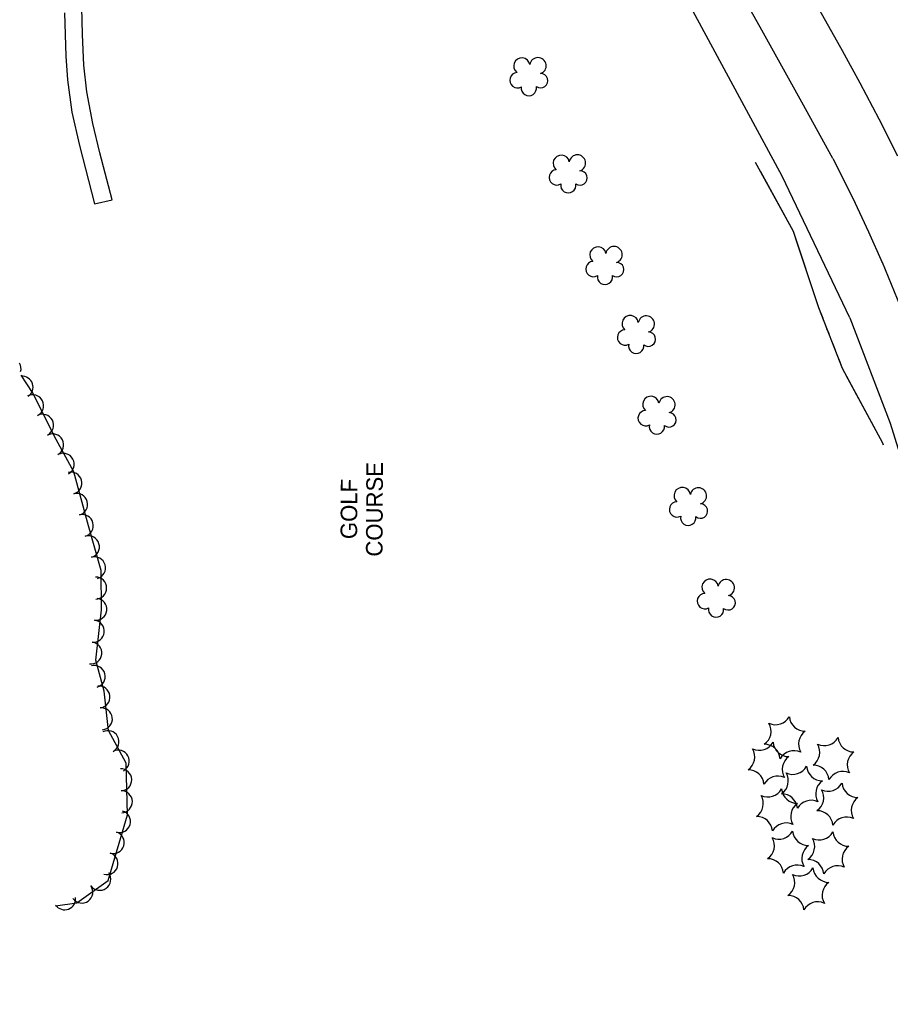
# Model space of a CAD drawing. Extents: x 588843 to 2552415, y 180129 to 269402.
# Drawn here: x 592331.1 to 592647, y 185464.7 to 185819.4 of the extents above; entities that cross this region are included whole.
import ezdxf

# ---------------------------------------------------------------- set-up
doc = ezdxf.new("R2010")
doc.units = 0
for name, color, linetype in [('Level 11', 7, 'Continuous'), ('Level 17', 7, 'Continuous'), ('Level 18', 7, 'Continuous'), ('Level 19', 7, 'Continuous')]:
    doc.layers.add(name, color=color, linetype=linetype)

msp = doc.modelspace()

# ---------------------------------------------------------------- linework, layer by layer
at = {"layer": 'Level 11'}
for points in [[(592626.06, 185768.95), (592614.86, 185789.48), (592600.37, 185815.55), (592586.66, 185839.95), (592572.72, 185864.92), (592560.55, 185886.4), (592547.6, 185909.83), (592541.5, 185921.68), (592536.08, 185934.21), (592532.27, 185945.24), (592528.9, 185958.77), (592526.85, 185971.35), (592525.92, 185985.96), (592525.92, 185995.12)], [(592549.78, 185990.1), (592549.75, 185989.72), (592549.87, 185979.52), (592550.83, 185969.5), (592552.34, 185959.72), (592555.02, 185949.78), (592558.94, 185938.66), (592563.59, 185927.98), (592568.43, 185917.74), (592577.5, 185900.27), (592588.33, 185881.08), (592599.11, 185862.03), (592610.15, 185842.39), (592621.19, 185822.83), (592629.46, 185808.19), (592635.87, 185796.45), (592642.78, 185783.39), (592649.48, 185769.93)], [(592626.06, 185768.95), (592633.33, 185754.6), (592639.04, 185742.33), (592643.96, 185731.23), (592643.96, 185731.35), (592652.7, 185710.16), (592659.12, 185693.13), (592666.78, 185672.46), (592671.64, 185659.23), (592677.66, 185641.32), (592682.83, 185624.55)]]:
    msp.add_lwpolyline(points, dxfattribs=at)
at = {"layer": 'Level 17'}
for points in [[(592632.26, 185711.18), (592607.66, 185762.6), (592570.46, 185831.58), (592529.22, 185903.16), (592512.19, 185932.08), (592503.85, 185952.33), (592503.85, 185986.12), (592512.53, 186000.47)], [(592347.36, 185821.78), (592347.92, 185806.12), (592348.46, 185797.54), (592350.1, 185785.81), (592352.82, 185773.65), (592358.23, 185752.54), (592364.65, 185753.98), (592360.22, 185771.1), (592357.63, 185781.74), (592355.55, 185793.16), (592354.36, 185802.86), (592353.88, 185813.95), (592353.68, 185823.76)], [(592632.26, 185711.18), (592646.89, 185673.04), (592660.35, 185629.45), (592669.4, 185585.85), (592679.43, 185538.57), (592686.09, 185493.67), (592690.29, 185451.79), (592691.76, 185405.78), (592691.87, 185353.19), (592691.53, 185306.74), (592691.13, 185249.27), (592691.18, 185196.22), (592690.64, 185132.51), (592691.01, 185060.47), (592691.33, 184985.54), (592691.73, 184963.57)]]:
    msp.add_lwpolyline(points, dxfattribs=at)
at = {"layer": 'Level 18'}
msp.add_lwpolyline([(592344.16, 185497.93), (592351.82, 185498.96), (592363.22, 185507.13), (592370.25, 185530.95), (592369.72, 185549.63), (592363.35, 185561.55), (592361.76, 185575.79), (592358.76, 185587.08), (592360.83, 185605.24), (592360.76, 185619.53), (592356.06, 185635.77), (592350.78, 185655.34), (592344.42, 185667.11), (592335.74, 185684.12), (592331.67, 185690.38)], dxfattribs=at)
for centre, radius, start, end in [((592513.28, 185802.49), 2.97, 10.7891, 232.023), ((592519.14, 185802.62), 2.97, 288.4399, 171.4132), ((592511.64, 185797.37), 2.78, 93.76, 301.533), ((592520.13, 185797.18), 2.61, 233.1451, 91.0777), ((592515.83, 185794.54), 2.78, 170.437, 11.448), ((592527.57, 185767.23), 2.97, 10.7891, 232.023), ((592533.42, 185767.36), 2.97, 288.4399, 171.4132), ((592525.92, 185762.11), 2.78, 93.76, 301.533), ((592534.41, 185761.93), 2.61, 233.1451, 91.0777), ((592530.12, 185759.28), 2.78, 170.437, 11.448), ((592540.87, 185733.99), 2.97, 10.7891, 232.023), ((592546.72, 185734.12), 2.97, 288.4399, 171.4132), ((592539.22, 185728.88), 2.78, 93.76, 301.533), ((592547.71, 185728.69), 2.61, 233.1451, 91.0777), ((592543.42, 185726.05), 2.78, 170.437, 11.448), ((592552.58, 185709.08), 2.97, 8.1171, 229.351), ((592558.43, 185708.93), 2.97, 285.7679, 168.7412), ((592550.7, 185704.04), 2.78, 91.088, 298.861), ((592559.17, 185703.46), 2.61, 230.4731, 88.4057), ((592554.76, 185701.02), 2.78, 167.765, 8.776), ((592327.66, 185692.73), 3.98, 344.6539, 30.2361), ((592332, 185686.05), 3.98, 302.9988, 94.0307), ((592335.84, 185679.33), 3.98, 297.049, 117.0337), ((592560.06, 185679.8), 2.97, 8.1171, 229.351), ((592565.91, 185679.66), 2.97, 285.7679, 168.7412), ((592558.18, 185674.77), 2.78, 91.088, 298.861), ((592566.65, 185674.19), 2.61, 230.4731, 88.4057), ((592339.46, 185672.24), 3.98, 297.049, 117.0337), ((592562.24, 185671.75), 2.78, 167.765, 8.776), ((592343.13, 185665.11), 3.98, 298.3899, 118.3746), ((592346.92, 185658.1), 3.98, 298.3899, 118.3746), ((592349.73, 185651.23), 3.98, 285.1088, 105.0935), ((592571.46, 185646.73), 2.97, 8.1171, 229.351), ((592577.31, 185646.59), 2.97, 285.7679, 168.7412), ((592351.81, 185643.54), 3.98, 285.1088, 105.0935), ((592569.57, 185641.7), 2.78, 91.088, 298.861), ((592578.04, 185641.11), 2.61, 230.4731, 88.4057), ((592353.88, 185635.85), 3.98, 285.1088, 105.0935), ((592573.63, 185638.68), 2.78, 167.765, 8.776), ((592356.09, 185628.16), 3.98, 286.1513, 106.136), ((592358.31, 185620.51), 3.98, 286.1513, 106.136), ((592358.71, 185613.17), 3.98, 270.2844, 90.2691), ((592581.55, 185613.45), 2.97, 8.1171, 229.351), ((592587.4, 185613.3), 2.97, 285.7679, 168.7412), ((592358.76, 185605.46), 3.98, 263.5128, 83.4974), ((592579.66, 185608.41), 2.78, 91.088, 298.861), ((592588.13, 185607.83), 2.61, 230.4731, 88.4057), ((592583.72, 185605.39), 2.78, 167.765, 8.776), ((592357.86, 185597.54), 3.98, 263.5128, 83.4974), ((592356.96, 185589.63), 3.98, 263.5128, 83.4974), ((592358.2, 185581.1), 3.98, 284.8885, 104.8732), ((592359.9, 185573.65), 3.98, 276.3708, 96.3555), ((592360.79, 185565.73), 3.98, 276.3708, 96.3555), ((592605.29, 185569.32), 5.72, 244.9047, 330.6696), ((592615.99, 185567), 5.72, 184.9047, 270.6697), ((592597.94, 185561.21), 5.72, 304.9047, 30.6696), ((592363.17, 185557.46), 3.98, 298.1081, 118.0927), ((592619.33, 185556.58), 5.72, 124.9047, 210.6697), ((592599.4, 185560.07), 5.72, 244.9047, 330.6696), ((592601.28, 185550.79), 5.72, 4.9047, 90.6696), ((592610.09, 185557.76), 5.72, 184.9047, 270.6697), ((592615.62, 185553.65), 5.72, 304.9047, 30.6696), ((592622.97, 185561.76), 5.72, 244.9047, 330.6696), ((592633.67, 185559.45), 5.72, 184.9047, 270.6697), ((592366.92, 185550.43), 3.98, 298.1081, 118.0927), ((592592.04, 185551.97), 5.72, 304.9047, 30.6696), ((592611.98, 185548.48), 5.72, 64.9047, 150.6696), ((592637.01, 185549.03), 5.72, 124.9047, 210.6697), ((592613.43, 185547.34), 5.72, 124.9047, 210.6697), ((592618.96, 185543.24), 5.72, 4.9047, 90.6696), ((592367.8, 185543.63), 3.98, 271.6484, 91.6331), ((592595.39, 185541.55), 5.72, 4.9047, 90.6696), ((592604.19, 185543.22), 5.72, 304.9047, 30.6696), ((592611.54, 185551.32), 5.72, 244.9047, 330.6696), ((592622.23, 185549.01), 5.72, 184.9047, 270.6697), ((592629.66, 185540.92), 5.72, 64.9047, 150.6696), ((592606.08, 185539.23), 5.72, 64.9047, 150.6696), ((592625.57, 185538.59), 5.72, 124.9047, 210.6697), ((592624.4, 185545.23), 5.72, 244.9047, 330.6696), ((592635.1, 185542.92), 5.72, 184.9047, 270.6697), ((592368.03, 185535.67), 3.98, 271.6484, 91.6331), ((592602.48, 185543.11), 5.72, 244.9047, 330.6696), ((592607.53, 185532.8), 5.72, 4.9047, 90.6696), ((592613.18, 185540.8), 5.72, 184.9047, 270.6697), ((592617.05, 185537.13), 5.72, 304.9047, 30.6696), ((592595.13, 185535.01), 5.72, 304.9047, 30.6696), ((592616.52, 185530.38), 5.72, 124.9047, 210.6697), ((592618.22, 185530.49), 5.72, 64.9047, 150.6696), ((592638.44, 185532.5), 5.72, 124.9047, 210.6697), ((592367.35, 185528.49), 3.98, 253.5692, 73.5538), ((592620.39, 185526.71), 5.72, 4.9047, 90.6696), ((592598.47, 185524.59), 5.72, 4.9047, 90.6696), ((592609.17, 185522.27), 5.72, 64.9047, 150.6696), ((592631.09, 185524.39), 5.72, 64.9047, 150.6696), ((592365.1, 185520.85), 3.98, 253.5692, 73.5538), ((592606.49, 185527.83), 5.72, 244.9047, 330.6696), ((592617.19, 185525.51), 5.72, 184.9047, 270.6697), ((592621.11, 185527.54), 5.72, 244.9047, 330.6696), ((592631.81, 185525.23), 5.72, 184.9047, 270.6697), ((592599.14, 185519.72), 5.72, 304.9047, 30.6696), ((592613.76, 185519.44), 5.72, 304.9047, 30.6696), ((592362.84, 185513.21), 3.98, 253.5692, 73.5538), ((592620.53, 185515.09), 5.72, 124.9047, 210.6697), ((592635.15, 185514.81), 5.72, 124.9047, 210.6697), ((592602.48, 185509.3), 5.72, 4.9047, 90.6696), ((592617.1, 185509.02), 5.72, 4.9047, 90.6696), ((592360.19, 185507.52), 3.98, 215.6327, 35.6174), ((592613.18, 185506.99), 5.72, 64.9047, 150.6696), ((592613.88, 185514.47), 5.72, 244.9047, 330.6696), ((592624.57, 185512.16), 5.72, 184.9047, 270.6697), ((592627.8, 185506.71), 5.72, 64.9047, 150.6696), ((592606.53, 185506.37), 5.72, 304.9047, 30.6696), ((592627.91, 185501.74), 5.72, 124.9047, 210.6697), ((592353.71, 185502.88), 3.98, 215.6327, 35.6174), ((592347.44, 185500.47), 3.98, 214.812, 7.6535), ((592609.87, 185495.95), 5.72, 4.9047, 90.6696), ((592620.56, 185493.64), 5.72, 64.9047, 150.6696)]:
    msp.add_arc(centre, radius, start, end, dxfattribs=at)
at = {"layer": 'Level 19'}
for points in [[(592644.44, 185665.01), (592644.21, 185665.77), (592629.59, 185692.8), (592620.98, 185714.81), (592611.79, 185742.47), (592598.03, 185767.58)], [(592613.15, 185738.39), (592611.79, 185742.47), (592599.92, 185764.13)], [(592622.5, 185710.94), (592620.98, 185714.81), (592613.15, 185738.39)], [(592624.68, 185705.36), (592623.95, 185707.22)], [(592626.87, 185699.77), (592626.14, 185701.63)], [(592629.06, 185694.18), (592628.33, 185696.04)], [(592644.44, 185665.01), (592644.21, 185665.77), (592630.79, 185690.58)]]:
    msp.add_lwpolyline(points, dxfattribs=at)

# ---------------------------------------------------------------- texts
at = {"layer": 'Level 17'}
for s, p in [('COURSE', (592462.73, 185624.56)), ('GOLF', (592453.52, 185630.92))]:
    msp.add_text(s, height=6, rotation=89.6934, dxfattribs=at).set_placement(p)

doc.saveas('drawing.dxf')
